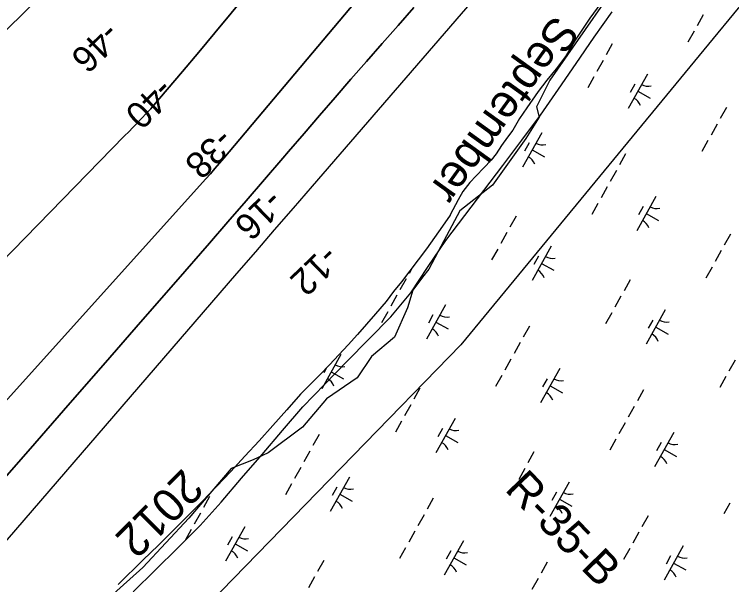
# Model space of a CAD drawing. Extents: x 3923531 to 3943530, y 207391 to 229799.
# Drawn here: x 3933488 to 3934400, y 214651 to 215377 of the extents above; entities that cross this region are included whole.
import ezdxf

# ---------------------------------------------------------------- set-up
doc = ezdxf.new("R2010")
doc.units = 0
for name, color, linetype in [('V-RIVR-EDGE', 7, 'Continuous'), ('V-RIVR-IDEN', 7, 'Continuous'), ('V-RIVR-RANG', 7, 'Continuous'), ('V-RIVR-RANG-IDEN', 7, 'Continuous'), ('V-RRAP-FSHR', 7, 'Continuous'), ('V-TOPO-DPTH', 7, 'Continuous'), ('V-TOPO-MAJR', 7, 'Continuous'), ('V-TOPO-MINR', 7, 'Continuous'), ('V-UTIL-LINE', 7, 'Continuous'), ('V-WETL-SWMP', 7, 'Continuous')]:
    doc.layers.add(name, color=color, linetype=linetype)

msp = doc.modelspace()

# ---------------------------------------------------------------- linework, layer by layer
at = {"layer": 'V-RIVR-EDGE'}
msp.add_lwpolyline([(3934236.4, 215389.37), (3934169, 215292.76), (3934152.15, 215259.05), (3934155.52, 215245.57), (3934138.67, 215218.61), (3934095.98, 215159.07), (3934054.41, 215126.49), (3934034.19, 215088.3), (3934015.09, 215052.35), (3934007.23, 215042.24), (3933994.87, 215025.39), (3933988.13, 215002.92), (3933971.28, 214965.85), (3933942.07, 214941.13), (3933924.1, 214914.17), (3933884.78, 214887.21), (3933854.45, 214851.26), (3933810.63, 214818.68), (3933791.53, 214809.69), (3933763.45, 214798.46), (3933709.53, 214735.55), (3933651.11, 214672.64), (3933552.25, 214583.89)], dxfattribs=at)
at = {"layer": 'V-RRAP-FSHR'}
msp.add_lwpolyline([(3933638.95, 214641.53), (3933667.37, 214669.68), (3933695.79, 214697.83), (3933724.2, 214725.98), (3933750.81, 214755.81), (3933776.83, 214786.19), (3933802.86, 214816.56), (3933828.88, 214846.94), (3933854.91, 214877.31), (3933882.62, 214906.14), (3933910.63, 214934.69), (3933938.65, 214963.24), (3933966.67, 214991.79), (3933992.26, 215022.3), (3934014.42, 215055.61), (3934036.62, 215088.88), (3934060.82, 215120.73), (3934085.2, 215152.58), (3934109.22, 215184.42), (3934133.42, 215216.27), (3934157.19, 215248.43), (3934179.98, 215281.3), (3934202.78, 215314.17), (3934225.57, 215347.41), (3934248.36, 215379.91)], dxfattribs=at)
at = {"layer": 'V-TOPO-DPTH'}
for points in [[(3932965.71, 214542.33), (3933628, 215221.82), (3933633.28, 215227.26), (3933638.57, 215232.7), (3933643.84, 215238.15), (3933649.1, 215243.61), (3933656.28, 215251.06), (3933659.57, 215254.58), (3933661.17, 215256.38), (3933662.75, 215258.21), (3933701.42, 215303.72), (3933722.23, 215328.39), (3933742.93, 215353.15), (3933763.45, 215378.06), (3933783.85, 215403.06), (3934227.94, 215951.08), (3934243.93, 215970.99), (3934259.78, 215991), (3934275.45, 216011.17), (3934290.99, 216031.43), (3934763.85, 216654.15)], [(3934763.85, 216654.15), (3934290.99, 216031.43), (3934275.45, 216011.17), (3934259.78, 215991), (3934243.93, 215970.99), (3934227.94, 215951.08), (3933783.85, 215403.06), (3933763.45, 215378.06), (3933742.93, 215353.15), (3933722.23, 215328.39), (3933701.42, 215303.72), (3933662.75, 215258.21), (3933661.17, 215256.38), (3933659.57, 215254.58), (3933656.28, 215251.06), (3933649.1, 215243.61), (3933643.84, 215238.15), (3933638.57, 215232.7), (3933633.28, 215227.26), (3933628, 215221.82), (3932965.71, 214542.33)], [(3933337.35, 214729.87), (3933731.23, 215167.18), (3933737.1, 215173.76), (3933742.92, 215180.38), (3933748.67, 215187.06), (3933754.37, 215193.78), (3933957.35, 215435.53)], [(3933957.35, 215435.53), (3933754.37, 215193.78), (3933748.67, 215187.06), (3933742.92, 215180.38), (3933737.1, 215173.76), (3933731.23, 215167.18), (3933337.35, 214729.87)], [(3933995.94, 215385.34), (3933975.92, 215362.5), (3933955.91, 215339.65), (3933935.91, 215316.78), (3933915.93, 215293.9), (3933895.99, 215270.98), (3933876.09, 215248.03), (3933856.26, 215225.02), (3933836.47, 215201.98), (3933829.41, 215193.74), (3933806.09, 215166.57), (3933782.72, 215139.45), (3933759.28, 215112.38), (3933735.8, 215085.35), (3933693.16, 215036.39), (3933648.31, 214984.93), (3933603.44, 214933.48), (3933558.53, 214882.06), (3933513.6, 214830.66), (3933135.62, 214398.5)]]:
    msp.add_lwpolyline(points, dxfattribs=at)
at = {"layer": 'V-TOPO-MAJR'}
msp.add_lwpolyline([(3932935.74, 214819.3), (3933518.2, 215397.71), (3933521.53, 215401.19), (3933522.61, 215402.38), (3933594.22, 215483.02), (3933630.81, 215524.78), (3933667.02, 215566.87), (3933702.66, 215609.44), (3933737.92, 215652.33), (3934068.19, 216059.64), (3934086.25, 216082.19), (3934104.12, 216104.88), (3934121.72, 216127.79), (3934139.12, 216150.85), (3934508.96, 216646.97)], dxfattribs=at)
at = {"layer": 'V-TOPO-MINR'}
for points in [[(3932965.71, 214542.33), (3933628, 215221.82), (3933633.28, 215227.26), (3933638.57, 215232.7), (3933643.84, 215238.15), (3933649.1, 215243.61), (3933656.28, 215251.06), (3933659.57, 215254.58), (3933661.17, 215256.38), (3933662.75, 215258.21), (3933701.42, 215303.72), (3933722.23, 215328.39), (3933742.93, 215353.15), (3933763.45, 215378.06), (3933783.85, 215403.06), (3934227.94, 215951.08), (3934243.93, 215970.99), (3934259.78, 215991), (3934275.45, 216011.17), (3934290.99, 216031.43), (3934763.85, 216654.15)], [(3933396.12, 214612.66), (3933770.84, 215046.6), (3933794.87, 215074.43), (3933818.91, 215102.25), (3933842.94, 215130.08), (3933866.98, 215157.9), (3934330.38, 215694.1)], [(3933337.35, 214729.87), (3933731.23, 215167.18), (3933737.1, 215173.76), (3933742.92, 215180.38), (3933748.67, 215187.06), (3933754.37, 215193.78), (3933957.35, 215435.53)], [(3933135.62, 214398.5), (3933513.6, 214830.66), (3933558.53, 214882.06), (3933603.44, 214933.48), (3933648.31, 214984.93), (3933693.16, 215036.39), (3933735.8, 215085.35), (3933759.28, 215112.38), (3933782.72, 215139.45), (3933806.09, 215166.57), (3933829.41, 215193.74), (3933836.47, 215201.98), (3933856.26, 215225.02), (3933876.09, 215248.03), (3933895.99, 215270.98), (3933915.93, 215293.9), (3933935.91, 215316.78), (3933955.91, 215339.65), (3933975.92, 215362.5), (3933995.94, 215385.34)]]:
    msp.add_lwpolyline(points, dxfattribs=at)
at = {"layer": 'V-UTIL-LINE'}
msp.add_lwpolyline([(3939084.62, 223621.72), (3938057.71, 221140.48), (3938136.4, 220832.47), (3937591.63, 219695.21), (3936312.73, 217957.68), (3935106.6, 216231.89), (3934055.84, 214955.86), (3930691.13, 211497.88), (3930457.99, 211185.48)], dxfattribs=at)
at = {"layer": 'V-WETL-SWMP'}
for p, q in [((3934233.88, 215390.64), (3934219.93, 215371.85)), ((3934364.44, 215376.1), (3934356.64, 215362.13)), ((3934219.93, 215371.85), (3934211.62, 215358.97)), ((3934211.62, 215358.97), (3934201.5, 215343.53)), ((3934352.74, 215355.14), (3934344.93, 215341.18)), ((3934201.5, 215343.53), (3934188.93, 215322.93)), ((3934248.52, 215338.96), (3934240.72, 215324.99)), ((3934188.93, 215322.93), (3934177.2, 215307.1)), ((3934236.82, 215318.01), (3934229.01, 215304.04)), ((3934177.2, 215307.1), (3934165.49, 215292.67)), ((3934293.2, 215300.59), (3934268.81, 215256.94)), ((3934165.49, 215292.67), (3934154.17, 215278.24)), ((3934225.11, 215297.06), (3934217.31, 215283.09)), ((3934277.2, 215287.77), (3934271.35, 215277.29)), ((3934154.17, 215278.24), (3934140.01, 215257.65)), ((3934281.01, 215278.77), (3934296.72, 215269.99)), ((3934140.01, 215257.65), (3934130.3, 215244.19)), ((3934393.74, 215257.84), (3934385.93, 215243.87)), ((3934130.3, 215244.19), (3934121.97, 215229.33)), ((3934382.03, 215236.88), (3934374.23, 215222.92)), ((3934121.97, 215229.33), (3934115.3, 215220.23)), ((3934158.79, 215225.95), (3934134.41, 215182.3)), ((3934115.3, 215220.23), (3934107.41, 215209.55)), ((3934107.41, 215209.55), (3934100.93, 215199.25)), ((3934142.79, 215213.12), (3934136.94, 215202.65)), ((3934370.33, 215215.93), (3934362.52, 215201.96)), ((3934100.93, 215199.25), (3934094.27, 215191.14)), ((3934146.6, 215204.12), (3934162.32, 215195.34)), ((3934265.46, 215198.92), (3934257.66, 215184.95)), ((3934094.27, 215191.14), (3934084.99, 215181.07)), ((3934084.99, 215181.07), (3934075.32, 215171.21)), ((3934075.32, 215171.21), (3934067.26, 215162.72)), ((3934253.75, 215177.96), (3934245.95, 215163.99)), ((3934067.26, 215162.72), (3934058.57, 215151.24)), ((3934242.05, 215157.01), (3934234.25, 215143.04)), ((3934058.57, 215151.24), (3934052.48, 215140.34)), ((3934304.01, 215144.82), (3934279.62, 215101.17)), ((3934052.48, 215140.34), (3934042.31, 215121.31)), ((3934230.34, 215136.06), (3934222.54, 215122.09)), ((3934288.01, 215132), (3934282.15, 215121.52)), ((3934042.23, 215121.17), (3934032.41, 215106.85)), ((3934042.31, 215121.31), (3934042.23, 215121.17)), ((3934126.13, 215119.88), (3934118.33, 215105.91)), ((3934291.82, 215123), (3934307.53, 215114.22)), ((3934032.41, 215106.85), (3934022.33, 215092.52)), ((3934114.42, 215098.92), (3934106.62, 215084.96)), ((3934022.33, 215092.52), (3934012.09, 215078.3)), ((3934398.97, 215096.84), (3934391.16, 215082.87)), ((3934170.81, 215081.51), (3934146.42, 215037.86)), ((3934012.09, 215078.3), (3934001.68, 215064.2)), ((3934102.72, 215077.97), (3934094.92, 215064)), ((3934387.26, 215075.89), (3934379.46, 215061.92)), ((3934001.68, 215064.2), (3933991.09, 215050.23)), ((3934154.81, 215068.69), (3934148.95, 215058.21)), ((3933994.02, 215054.1), (3933990.05, 215046.99)), ((3934158.62, 215059.68), (3934174.33, 215050.91)), ((3934375.56, 215054.93), (3934367.75, 215040.97)), ((3933991.09, 215050.23), (3933980.35, 215036.39)), ((3933980.35, 215036.39), (3933970.24, 215023.95)), ((3933986.15, 215040), (3933978.34, 215026.03)), ((3934271.34, 215038.75), (3934263.54, 215024.78)), ((3933970.24, 215023.95), (3933960.87, 215011.11)), ((3933974.44, 215019.05), (3933966.64, 215005.08)), ((3934259.64, 215017.8), (3934251.83, 215003.83)), ((3933960.87, 215011.11), (3933947.13, 214995.65)), ((3934036.4, 215006.86), (3934012.02, 214963.21)), ((3933962.74, 214998.1), (3933954.93, 214984.13)), ((3934316.02, 215000.39), (3934291.64, 214956.73)), ((3933947.13, 214995.65), (3933935.73, 214982.33)), ((3934020.4, 214994.04), (3934014.55, 214983.56)), ((3934247.93, 214996.85), (3934240.13, 214982.88)), ((3933935.73, 214982.33), (3933924.18, 214969.16)), ((3934024.21, 214985.04), (3934039.92, 214976.26)), ((3934143.07, 214979.83), (3934135.26, 214965.86)), ((3934300.02, 214987.56), (3934294.17, 214977.08)), ((3934303.83, 214978.56), (3934319.54, 214969.78)), ((3933924.18, 214969.16), (3933912.47, 214956.12)), ((3933912.47, 214956.12), (3933900.61, 214943.22)), ((3934131.36, 214958.88), (3934123.56, 214944.91)), ((3933903.2, 214943.55), (3933878.82, 214899.9)), ((3933900.61, 214943.22), (3933888.59, 214930.46)), ((3934119.66, 214937.93), (3934111.85, 214923.96)), ((3934404.85, 214936.68), (3934397.05, 214922.71)), ((3933888.59, 214930.46), (3933876.43, 214917.85)), ((3933884.94, 214926.68), (3933881.35, 214920.25)), ((3934181.62, 214925.74), (3934157.23, 214882.09)), ((3933876.43, 214917.85), (3933864.11, 214905.39)), ((3933891.01, 214921.72), (3933906.72, 214912.95)), ((3934107.95, 214916.97), (3934100.15, 214903.01)), ((3934393.15, 214915.72), (3934385.34, 214901.75)), ((3934165.61, 214912.91), (3934159.76, 214902.44)), ((3933864.11, 214905.39), (3933851.64, 214893.07)), ((3934003.74, 214900.79), (3933995.93, 214886.82)), ((3934169.42, 214903.91), (3934185.14, 214895.13)), ((3934288.28, 214898.71), (3934280.48, 214884.74)), ((3933851.64, 214893.07), (3933834.27, 214873.16)), ((3933992.03, 214879.84), (3933984.23, 214865.87)), ((3933834.27, 214873.16), (3933816.73, 214853.4)), ((3934276.57, 214877.75), (3934268.77, 214863.79)), ((3934048.42, 214862.42), (3934024.03, 214818.77)), ((3933816.73, 214853.4), (3933799.02, 214833.79)), ((3933980.33, 214858.89), (3933972.52, 214844.92)), ((3934264.87, 214856.8), (3934257.07, 214842.83)), ((3934032.41, 214849.6), (3934026.56, 214839.12)), ((3934326.83, 214844.61), (3934302.44, 214800.96)), ((3933799.02, 214833.79), (3933781.15, 214814.33)), ((3933875.46, 214841.87), (3933867.66, 214827.9)), ((3934036.22, 214840.6), (3934051.94, 214831.82)), ((3934253.16, 214835.85), (3934245.36, 214821.88)), ((3934310.83, 214831.79), (3934304.97, 214821.31)), ((3933863.75, 214820.92), (3933855.95, 214806.95)), ((3934148.95, 214819.67), (3934141.15, 214805.7)), ((3934314.64, 214822.79), (3934330.35, 214814.01)), ((3933781.15, 214814.33), (3933763.12, 214795.01)), ((3933852.05, 214799.97), (3933844.25, 214786)), ((3934137.25, 214798.71), (3934129.44, 214784.75)), ((3933763.12, 214795.01), (3933744.92, 214775.86)), ((3933914.01, 214787.78), (3933889.62, 214744.13)), ((3933840.34, 214779.01), (3933832.54, 214765.05)), ((3934193.63, 214781.3), (3934169.24, 214737.65)), ((3933744.92, 214775.86), (3933726.57, 214756.85)), ((3933898.01, 214774.95), (3933892.16, 214764.48)), ((3934125.54, 214777.76), (3934117.74, 214763.79)), ((3933736.13, 214762.83), (3933728.33, 214748.86)), ((3933901.82, 214765.95), (3933917.53, 214757.17)), ((3934020.67, 214760.75), (3934012.87, 214746.78)), ((3934177.63, 214768.48), (3934171.77, 214758)), ((3933726.57, 214756.85), (3933708.05, 214738)), ((3934181.44, 214759.48), (3934197.15, 214750.7)), ((3934398.38, 214754.73), (3934390.58, 214740.76)), ((3933708.05, 214738), (3933689.38, 214719.31)), ((3933724.43, 214741.88), (3933716.62, 214727.91)), ((3934008.97, 214739.79), (3934001.17, 214725.83)), ((3934294.16, 214738.54), (3934286.36, 214724.57)), ((3933780.81, 214724.46), (3933756.42, 214680.81)), ((3933689.38, 214719.31), (3933670.54, 214700.77)), ((3933712.72, 214720.93), (3933704.92, 214706.96)), ((3933997.26, 214718.84), (3933989.46, 214704.87)), ((3934282.46, 214717.59), (3934274.66, 214703.62)), ((3933764.81, 214711.64), (3933758.95, 214701.16)), ((3934059.22, 214706.65), (3934034.84, 214663)), ((3933670.54, 214700.77), (3933651.56, 214682.4)), ((3933768.62, 214702.64), (3933784.33, 214693.86)), ((3933985.56, 214697.89), (3933977.76, 214683.92)), ((3934270.75, 214696.64), (3934262.95, 214682.67)), ((3934338.84, 214700.18), (3934314.46, 214656.53)), ((3934043.22, 214693.83), (3934037.37, 214683.35)), ((3934322.84, 214687.35), (3934316.99, 214676.88)), ((3933651.56, 214682.4), (3933619.94, 214650.84)), ((3933881.34, 214681.71), (3933873.54, 214667.74)), ((3934047.03, 214684.83), (3934062.74, 214676.05)), ((3934165.89, 214679.62), (3934158.08, 214665.65)), ((3934326.65, 214678.35), (3934342.36, 214669.57)), ((3933869.64, 214660.75), (3933861.84, 214646.79)), ((3934154.18, 214658.67), (3934146.38, 214644.7))]:
    msp.add_line(p, q, dxfattribs=at)
for centre, start, end in [((3934294.69, 215302.77), 240.03808, 281.58174), ((3934267.74, 215254.54), 20.03808, 61.58174), ((3934160.28, 215228.12), 240.03808, 281.58174), ((3934133.34, 215179.89), 20.03808, 61.58174), ((3934305.49, 215147), 240.03808, 281.58174), ((3934278.55, 215098.77), 20.03808, 61.58174), ((3934172.29, 215083.68), 240.03808, 281.58174), ((3934145.35, 215035.45), 20.03808, 61.58174), ((3934037.89, 215009.04), 240.03808, 281.58174), ((3934317.51, 215002.56), 240.03808, 281.58174), ((3934010.95, 214960.81), 20.03808, 61.58174), ((3934290.56, 214954.33), 20.03808, 61.58174), ((3933904.69, 214945.72), 240.03808, 281.58174), ((3933877.74, 214897.49), 20.03808, 61.58174), ((3934183.1, 214927.91), 240.03808, 281.58174), ((3934156.16, 214879.68), 20.03808, 61.58174), ((3934049.9, 214864.6), 240.03808, 281.58174), ((3934022.96, 214816.37), 20.03808, 61.58174), ((3934328.32, 214846.79), 240.03808, 281.58174), ((3934301.37, 214798.56), 20.03808, 61.58174), ((3933915.5, 214789.95), 240.03808, 281.58174), ((3934195.11, 214783.47), 240.03808, 281.58174), ((3933888.55, 214741.72), 20.03808, 61.58174), ((3934168.17, 214735.25), 20.03808, 61.58174), ((3933782.29, 214726.64), 240.03808, 281.58174), ((3933755.35, 214678.41), 20.03808, 61.58174), ((3934060.71, 214708.83), 240.03808, 281.58174), ((3934340.33, 214702.35), 240.03808, 281.58174), ((3934033.77, 214660.6), 20.03808, 61.58174), ((3934313.39, 214654.12), 20.03808, 61.58174)]:
    msp.add_arc(centre, 17.62, start, end, dxfattribs=at)

# ---------------------------------------------------------------- texts
at = {"layer": 'V-RIVR-IDEN'}
for s, rotation, p in [('September', 234.2281, (3934175.02, 215377.66)), ('2012', 225.0198, (3933702.03, 214800.04))]:
    msp.add_text(s, height=42, rotation=rotation, dxfattribs=at).set_placement(p)
at = {"layer": 'V-RIVR-RANG'}
for s, rotation, p in [('-46', 224.20058, (3933604.04, 215368.77)), ('-40', 224.20058, (3933672.67, 215297.28)), ('-38', 224.05833, (3933748.75, 215233.66)), ('-16', 224.05833, (3933812.03, 215155.74)), ('-12', 224.05833, (3933882.69, 215084.96))]:
    msp.add_text(s, height=33.5, rotation=rotation, dxfattribs=at).set_placement(p)
at = {"layer": 'V-RIVR-RANG-IDEN'}
msp.add_text('R-35-B', height=41.5, rotation=314.21921, dxfattribs=at).set_placement((3934110.49, 214771.33))

doc.saveas('drawing.dxf')
